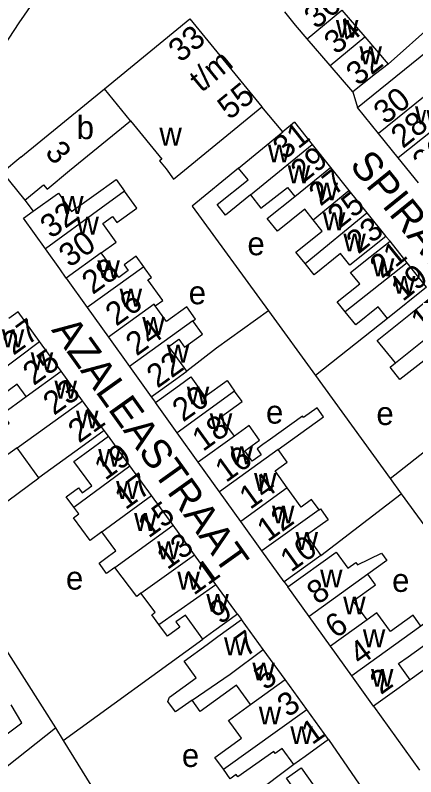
# Model space of a CAD drawing. Extents: x 161141 to 163125, y 381621 to 383200.
# Drawn here: x 162151.3 to 162220.2, y 381912.6 to 382043.6 of the extents above; entities that cross this region are included whole.
import ezdxf

# ---------------------------------------------------------------- set-up
doc = ezdxf.new("R2010")
doc.units = 0
for name, color, linetype in [('BLT_Basislijn', 7, 'Continuous'), ('BLT_Bebouwing', 7, 'Continuous'), ('BLT_Centroide', 7, 'Continuous'), ('BLT_Huisnummer', 7, 'Continuous'), ('BLT_Huisnummer_ tussenligend', 7, 'Continuous'), ('BLT_Huisnummer_reeks', 7, 'Continuous'), ('BLT_Onderverdeling_panden', 7, 'Continuous'), ('BLT_Straatnaam', 7, 'Continuous')]:
    doc.layers.add(name, color=color, linetype=linetype)

msp = doc.modelspace()

# ---------------------------------------------------------------- linework, layer by layer
at = {"layer": 'BLT_Basislijn'}
for p, q in [((162225.91, 382044.48), (162215.44, 382035.2)), ((162209.38, 382030.4), (162210.2, 382027.75)), ((162197.32, 382023.53), (162193.72, 382027.86)), ((162152.99, 382011.81), (162154.39, 382009.88)), ((162215.04, 382005.53), (162215.78, 382004.73)), ((162194.85, 381992.77), (162202.95, 381981.61)), ((162215.35, 381991.45), (162202.95, 381981.61)), ((162202.95, 381981.61), (162215.8, 381963.9)), ((162174.72, 381977.97), (162175.41, 381977)), ((162215.8, 381963.9), (162229.3, 381974.61)), ((162167.36, 381971.18), (162166.62, 381972.17)), ((162139.06, 381952.07), (162155.38, 381964.01)), ((162215.8, 381963.9), (162217.71, 381961.28)), ((162203.89, 381950.7), (162217.71, 381961.28)), ((162217.71, 381961.28), (162233.44, 381939.6)), ((162197.56, 381946.15), (162198.2, 381945.28)), ((162145.09, 381941.7), (162158.24, 381921.04)), ((162189.54, 381940.6), (162190.23, 381939.68)), ((162233.44, 381939.6), (162219.25, 381929.31)), ((162159.58, 381918.87), (162183.59, 381936.29)), ((162212.95, 381924.77), (162220.87, 381913.76)), ((162133.2, 381901.27), (162158.24, 381921.04)), ((162158.24, 381921.04), (162159.58, 381918.87)), ((162159.58, 381918.87), (162167.08, 381906.74)), ((162205.2, 381919.04), (162212.81, 381907.93)), ((162199.23, 381914.71), (162173.8, 381895.86))]:
    msp.add_line(p, q, dxfattribs=at)
for points in [[(162138.63, 382023.08), (162141.87, 382026.81), (162151.97, 382042.28), (162177.32, 382078.81)], [(162189.71, 382017.27), (162181.77, 382010.78), (162194.85, 381992.77)], [(162194.85, 381992.77), (162185.94, 381986.34), (162180.81, 381982.37)], [(162121.93, 381899.15), (162152.46, 381921.89), (162150.61, 381924.97)]]:
    msp.add_lwpolyline(points, dxfattribs=at)
at = {"layer": 'BLT_Bebouwing'}
for p, q in [((162207.5, 382044.47), (162211.42, 382039.89)), ((162166.65, 382030.94), (162181.34, 382042.99)), ((162181.34, 382042.99), (162193.72, 382027.86)), ((162205.45, 382034.98), (162201.52, 382039.56)), ((162211.42, 382039.89), (162215.44, 382035.2)), ((162209.38, 382030.4), (162205.45, 382034.98)), ((162152.3, 382019.19), (162166.65, 382030.94)), ((162213.81, 382023.28), (162210.2, 382027.75)), ((162199.33, 382025.19), (162197.32, 382023.53)), ((162199.33, 382025.19), (162202.38, 382021.37)), ((162189.71, 382017.27), (162197.32, 382023.53)), ((162217.2, 382019.07), (162213.81, 382023.28)), ((162202.38, 382021.37), (162205.53, 382017.43)), ((162220.65, 382014.79), (162217.2, 382019.07)), ((162205.53, 382017.43), (162208.71, 382013.45)), ((162152.99, 382011.81), (162156.19, 382014.43)), ((162208.71, 382013.45), (162211.78, 382009.6)), ((162211.78, 382009.6), (162215.04, 382005.53)), ((162218.71, 382001.03), (162215.78, 382004.73)), ((162222.02, 381996.85), (162218.71, 382001.03)), ((162160.06, 381998.39), (162163.7, 381993.32)), ((162222.02, 381996.85), (162215.35, 381991.45)), ((162163.7, 381993.32), (162167.34, 381988.24)), ((162167.34, 381988.24), (162170.99, 381983.17)), ((162159.21, 381982.38), (162155.51, 381987.48)), ((162170.99, 381983.17), (162174.72, 381977.97)), ((162162.91, 381977.27), (162159.21, 381982.38)), ((162166.62, 381972.17), (162162.91, 381977.27)), ((162179.15, 381971.8), (162175.41, 381977)), ((162171.05, 381966.08), (162167.36, 381971.18)), ((162182.8, 381966.71), (162179.15, 381971.8)), ((162174.75, 381960.99), (162171.05, 381966.08)), ((162186.45, 381961.63), (162182.8, 381966.71)), ((162178.45, 381955.89), (162174.75, 381960.99)), ((162190.1, 381956.55), (162186.45, 381961.63)), ((162182.15, 381950.79), (162178.45, 381955.89)), ((162193.75, 381951.46), (162190.1, 381956.55)), ((162185.84, 381945.7), (162182.15, 381950.79)), ((162197.56, 381946.15), (162193.75, 381951.46)), ((162189.54, 381940.6), (162185.84, 381945.7)), ((162201.87, 381940.18), (162198.2, 381945.28)), ((162205.53, 381935.09), (162201.87, 381940.18)), ((162193.98, 381934.5), (162190.23, 381939.68)), ((162197.73, 381929.34), (162193.98, 381934.5)), ((162209.2, 381929.99), (162205.53, 381935.09)), ((162201.47, 381924.18), (162197.73, 381929.34)), ((162212.95, 381924.77), (162209.2, 381929.99)), ((162205.2, 381919.04), (162201.47, 381924.18))]:
    msp.add_line(p, q, dxfattribs=at)
for points in [[(162201.52, 382039.56), (162199.5, 382041.91), (162197.66, 382044.2)], [(162210.2, 382027.75), (162214.09, 382030.89), (162229.04, 382042.96), (162233.09, 382038.84), (162224.67, 382032.05)], [(162215.44, 382035.2), (162213.3, 382033.5), (162209.38, 382030.4)], [(162178.51, 382015.4), (162193.72, 382027.86)], [(162156.19, 382014.43), (162156.78, 382013.7), (162160.65, 382016.87), (162171.14, 382025.46)], [(162171.14, 382025.46), (162176.55, 382018.86), (162176.15, 382018.53), (162177.27, 382017.17), (162178.51, 382015.4)], [(162152.3, 382019.19), (162149.1, 382016.56), (162152.99, 382011.81)], [(162191.75, 382012.69), (162187.49, 382009.21), (162186.03, 382011.05), (162191.36, 382015.27), (162189.71, 382017.27)], [(162154.39, 382009.88), (162158.57, 382012.9), (162158.74, 382013.02), (162161.02, 382009.86), (162168.65, 382015.36), (162170.11, 382013.34)], [(162166.1, 382002.75), (162168.65, 382004.59), (162166.36, 382007.77), (162168.04, 382008.98), (162168.78, 382007.95), (162172.21, 382010.43), (162170.11, 382013.34)], [(162191.75, 382012.69), (162193.57, 382010.4), (162198.16, 382013.99), (162199.4, 382012.42)], [(162202.57, 382008.42), (162201.13, 382010.24), (162196.41, 382006.47), (162194.67, 382008.63), (162199.4, 382012.42)], [(162156.52, 382003.43), (162152.73, 382008.69), (162154.39, 382009.88)], [(162201.16, 382000.92), (162199.58, 382002.87), (162204.12, 382006.47), (162202.57, 382008.42)], [(162215.04, 382005.53), (162208.85, 382000.62), (162207.28, 382002.61), (162202.73, 381998.97), (162201.16, 382000.92)], [(162208.07, 381992.61), (162206.7, 381994.3), (162210.57, 381997.42), (162209, 381999.36), (162209.8, 382000), (162211.86, 382001.63), (162215.78, 382004.73)], [(162160.06, 381998.39), (162158.99, 382000.01), (162156.52, 382003.43)], [(162173.44, 382000.35), (162172.13, 382002.17), (162170.04, 382000.67), (162170.76, 381999.67), (162169.15, 381998.52), (162168.44, 381999.51), (162166.1, 382002.75)], [(162175.4, 381993.61), (162176.69, 381994.54), (162174.14, 381998.07), (162174.76, 381998.52), (162173.69, 382000), (162173.44, 382000.35)], [(162216.71, 381983.8), (162213.59, 381987.65), (162216.72, 381990.18), (162219.28, 381992.25), (162223.17, 381995.39)], [(162181.87, 381991.02), (162182.33, 381991.35), (162180.81, 381993.46), (162177.32, 381990.94), (162175.4, 381993.61)], [(162215.35, 381991.45), (162213.73, 381993.46), (162209.89, 381990.36), (162208.07, 381992.61)], [(162155.51, 381987.48), (162151.8, 381992.59), (162150.22, 381991.44)], [(162180.81, 381982.37), (162177.72, 381986.64), (162179.46, 381987.89), (162180.44, 381986.53), (162183.51, 381988.75), (162181.87, 381991.02)], [(162222.99, 381982.41), (162221.56, 381984.18), (162217.48, 381980.97), (162215.8, 381983.05), (162216.71, 381983.8)], [(162174.72, 381977.97), (162178.91, 381981), (162180.81, 381982.37)], [(162153.21, 381978.03), (162151.66, 381980.17), (162148.07, 381977.57), (162146.02, 381980.4)], [(162175.41, 381977), (162179.57, 381980), (162181.52, 381981.4), (162183.95, 381978.03), (162187.74, 381980.76), (162189.04, 381978.96)], [(162151.63, 381969.18), (162150.05, 381968.03), (162147.56, 381971.47), (162150.3, 381973.46), (162149.13, 381975.06), (162153.21, 381978.03)], [(162189.01, 381971.19), (162186.63, 381974.49), (162190.34, 381977.16), (162189.04, 381978.96)], [(162196.52, 381968.89), (162204.34, 381974.54), (162203.22, 381976.09), (162200.89, 381974.41), (162200.71, 381974.66), (162195.22, 381970.7), (162193.9, 381969.75), (162192.9, 381969.03), (162193.62, 381968.02), (162192.09, 381966.92), (162190.81, 381968.7), (162193.35, 381970.53), (162191.55, 381973.02), (162189.01, 381971.19)], [(162166.62, 381972.17), (162162.57, 381969.23), (162155.38, 381964.01)], [(162161.42, 381958.97), (162160.09, 381960.76), (162162.18, 381962.31), (162162.83, 381961.44), (162164.47, 381962.65), (162161.41, 381966.86), (162163.31, 381968.24), (162167.36, 381971.18)], [(162155.38, 381964.01), (162155.38, 381964.01), (162155.38, 381964.01), (162151.63, 381969.18)], [(162198.11, 381962.32), (162196.01, 381965.22), (162198.09, 381966.72), (162196.52, 381968.89)], [(162203.57, 381958.54), (162202.29, 381960.31), (162200.49, 381959.01), (162198.11, 381962.32)], [(162166.23, 381954.74), (162164.2, 381953.27), (162161.31, 381957.17), (162162.25, 381957.85), (162161.42, 381958.97)], [(162203.57, 381958.54), (162203.8, 381958.71), (162205.15, 381956.84), (162201.41, 381954.15), (162203.89, 381950.7)], [(162168.43, 381948.62), (162167.04, 381947.61), (162165.74, 381949.37), (162167.37, 381950.58), (162168.63, 381951.51), (162166.23, 381954.74)], [(162203.89, 381950.7), (162197.56, 381946.15)], [(162198.2, 381945.28), (162206.51, 381951.26), (162208.54, 381948.48), (162209.88, 381949.46), (162210.18, 381949.05), (162214.3, 381951.09), (162215.23, 381949.81), (162211.95, 381947.48)], [(162172.94, 381944.18), (162172.2, 381943.64), (162168.43, 381948.62)], [(162211.83, 381939.61), (162209.46, 381942.9), (162213.27, 381945.65), (162211.95, 381947.48)], [(162176.02, 381938.82), (162174.78, 381940.49), (162175.39, 381940.94), (162172.94, 381944.18)], [(162183.59, 381936.29), (162180.58, 381940.44), (162178.96, 381939.25), (162179.62, 381938.36), (162177.51, 381936.8), (162176.02, 381938.82)], [(162189.54, 381940.6), (162185.49, 381937.66), (162183.59, 381936.29)], [(162221.08, 381938.55), (162219.74, 381940.41), (162215.83, 381937.59), (162213.5, 381940.83), (162211.83, 381939.61)], [(162219.25, 381929.31), (162217.25, 381932.08), (162218.92, 381933.28), (162222.81, 381936.08), (162223.49, 381940.29), (162221.08, 381938.55)], [(162181.74, 381925.79), (162178.87, 381923.82), (162177.58, 381925.59), (162177.86, 381926.29), (162182.44, 381929.62), (162180.35, 381932.51), (162184.32, 381935.39), (162186.18, 381936.74), (162190.23, 381939.68)], [(162219.25, 381929.31), (162217.33, 381927.93), (162212.95, 381924.77)], [(162191.77, 381925.05), (162189.35, 381928.39), (162183.13, 381923.88), (162181.74, 381925.79)], [(162187.12, 381913.92), (162185.65, 381915.95), (162190.21, 381919.26), (162188.37, 381921.8), (162187.99, 381922.31), (162191.77, 381925.05)], [(162205.2, 381919.04), (162201.15, 381916.11), (162199.23, 381914.71)], [(162199.23, 381914.71), (162197.22, 381917.47), (162196.04, 381916.64), (162195.78, 381917), (162189.58, 381912.59), (162189.29, 381912.99), (162188.3, 381912.29), (162187.12, 381913.92)], [(162202.49, 381900.66), (162205.04, 381902.47), (162199.86, 381909.77), (162197.98, 381912.41), (162200.49, 381914.18), (162204.69, 381908.28)]]:
    msp.add_lwpolyline(points, dxfattribs=at)
at = {"layer": 'BLT_Onderverdeling_panden'}
for p, q in [((162201.52, 382039.56), (162207.5, 382044.47)), ((162205.45, 382034.98), (162211.42, 382039.89)), ((162224.67, 382032.05), (162213.81, 382023.28)), ((162171.14, 382025.46), (162166.65, 382030.94)), ((162223.84, 382024.42), (162217.2, 382019.07)), ((162191.75, 382012.69), (162202.38, 382021.37)), ((162199.4, 382012.42), (162205.53, 382017.43)), ((162202.57, 382008.42), (162208.71, 382013.45)), ((162201.16, 382000.92), (162211.78, 382009.6)), ((162166.1, 382002.75), (162160.06, 381998.39)), ((162173.44, 382000.35), (162163.7, 381993.32)), ((162181.87, 381991.02), (162170.99, 381983.17)), ((162216.71, 381983.8), (162226.3, 381991.52)), ((162146.02, 381980.4), (162155.51, 381987.48)), ((162153.21, 381978.03), (162159.21, 381982.38)), ((162189.04, 381978.96), (162179.15, 381971.8)), ((162151.63, 381969.18), (162162.91, 381977.27)), ((162189.01, 381971.19), (162182.8, 381966.71)), ((162196.52, 381968.89), (162186.45, 381961.63)), ((162161.42, 381958.97), (162171.05, 381966.08)), ((162198.11, 381962.32), (162190.1, 381956.55)), ((162166.23, 381954.74), (162174.75, 381960.99)), ((162203.57, 381958.54), (162193.75, 381951.46)), ((162168.43, 381948.62), (162178.45, 381955.89)), ((162172.94, 381944.18), (162182.15, 381950.79)), ((162211.95, 381947.48), (162201.87, 381940.18)), ((162176.02, 381938.82), (162185.84, 381945.7)), ((162211.83, 381939.61), (162205.53, 381935.09)), ((162221.08, 381938.55), (162209.2, 381929.99)), ((162191.77, 381925.05), (162197.73, 381929.34)), ((162187.12, 381913.92), (162201.47, 381924.18))]:
    msp.add_line(p, q, dxfattribs=at)
for points in [[(162170.11, 382013.34), (162166.09, 382010.44), (162156.52, 382003.43)], [(162218.71, 382001.03), (162208.07, 381992.61)], [(162175.4, 381993.61), (162175.19, 381993.9), (162167.34, 381988.24)], [(162181.74, 381925.79), (162188.26, 381930.29), (162193.98, 381934.5)]]:
    msp.add_lwpolyline(points, dxfattribs=at)

# ---------------------------------------------------------------- texts
at = {"layer": 'BLT_Centroide'}
for s, p in [('w', (162206.46, 382039.72)), ('w', (162210.52, 382035.16)), ('w', (162220.08, 382024.86)), ('b', (162161.89, 382022.29)), ('w', (162176.11, 382021.19)), ('w', (162194.77, 382018.28)), ('w', (162198.18, 382014.69)), ('w', (162202.97, 382011.75)), ('w', (162159.2, 382009.41)), ('w', (162204.22, 382006.61)), ('w', (162161.84, 382005.88)), ('e', (162191.25, 382002.32)), ('w', (162207.75, 382002.97)), ('w', (162165.45, 381998.38)), ('w', (162212.65, 381998.69)), ('w', (162216.28, 381995.69)), ('w', (162169.27, 381993.5)), ('e', (162181.15, 381993.89)), ('w', (162173.16, 381988.62)), ('w', (162149, 381986.5)), ('w', (162177.38, 381983.84)), ('w', (162153.98, 381982.53)), ('w', (162158.06, 381977.66)), ('w', (162180.82, 381976.66)), ('e', (162194.44, 381973.36)), ('w', (162161.77, 381972.53)), ('w', (162184.78, 381972.05)), ('e', (162213.43, 381973.12)), ('w', (162165.58, 381965.95)), ('w', (162188.32, 381966.38)), ('w', (162192.39, 381961.77)), ('w', (162168.67, 381960.41)), ('w', (162195.48, 381956.19)), ('w', (162171.76, 381954.91)), ('w', (162199.53, 381951.64)), ('w', (162175.73, 381950.03)), ('e', (162160.04, 381944.81)), ('w', (162179.2, 381944.81)), ('w', (162203.74, 381945.19)), ('e', (162216.13, 381944.42)), ('w', (162184.18, 381941)), ('w', (162207.72, 381940.55)), ('w', (162211.1, 381934.91)), ('w', (162187.22, 381933.53)), ('w', (162192.09, 381929.19)), ('w', (162212.5, 381928.11)), ('w', (162193.2, 381921.62)), ('w', (162198.62, 381918.25)), ('e', (162179.98, 381914.31))]:
    msp.add_text(s, height=4, dxfattribs=at).set_placement(p)
at = {"layer": 'BLT_Huisnummer'}
for s, rotation, p in [('36', 39.4875, (162203.08, 382041.08)), ('32', 38.9096, (162210.27, 382031.33)), ('30', 38.9096, (162214.99, 382024.69)), ('31', 38.355, (162197.64, 382018.63)), ('26', 38.9122, (162221.7, 382016.13)), ('27', 38.355, (162203.81, 382010.64)), ('32', 35.8124, (162157.48, 382005.07)), ('23', 38.9532, (162210.31, 382002.39)), ('21', 38.9532, (162214.35, 381998.2)), ('28', 35.8083, (162164.63, 381995.45)), ('19', 38.9677, (162217.98, 381994.25)), ('17', 38.9677, (162221.42, 381988.79)), ('27', 35.9586, (162151, 381985)), ('24', 35.8187, (162172.18, 381984.88)), ('20', 35.7633, (162180.18, 381973.52)), ('21', 35.9648, (162162.28, 381969.89)), ('19', 35.9648, (162166.79, 381963.5)), ('16', 35.7647, (162187.55, 381963.11)), ('15', 35.9631, (162174.25, 381953.56)), ('10', 35.7713, (162198.74, 381947.7)), ('8', 35.7713, (162203.32, 381942.1)), ('9', 35.7943, (162186.55, 381938.71)), ('7', 35.7943, (162190.96, 381933.12)), ('2', 35.7721, (162214.19, 381926.63)), ('1', 35.2192, (162202.37, 381918.02))]:
    msp.add_text(s, height=4, rotation=rotation, dxfattribs=at).set_placement(p)
at = {"layer": 'BLT_Huisnummer_ tussenligend'}
for s, rotation, p in [('34', 39.4875, (162206.51, 382036.7)), ('28', 38.9122, (162217.98, 382020.56)), ('29', 38.3531, (162200.71, 382014.54)), ('25', 38.355, (162207.06, 382006.78)), ('30', 35.8083, (162160.67, 382000.1)), ('26', 35.8187, (162168.69, 381990)), ('25', 35.9507, (162154.49, 381979.8)), ('22', 35.7633, (162175.77, 381979.35)), ('23', 35.9507, (162157.98, 381974.68)), ('18', 35.7647, (162183.6, 381968.46)), ('17', 35.9631, (162170.28, 381958.44)), ('14', 35.7654, (162191.71, 381958.48)), ('12', 35.7654, (162194.75, 381952.9)), ('13', 35.9507, (162177.47, 381948.12)), ('11', 35.9507, (162182.03, 381943.73)), ('6', 35.7686, (162206.45, 381936.29)), ('4', 35.7686, (162210.64, 381931.63)), ('5', 35.7912, (162194.28, 381927.39)), ('3', 35.7912, (162198.23, 381922.73))]:
    msp.add_text(s, height=4, rotation=rotation, dxfattribs=at).set_placement(p)
at = {"layer": 'BLT_Huisnummer_reeks'}
for s, rotation, p in [('33', 39.3336, (162179.73, 382035.34)), ('t/m', 39.3336, (162183.33, 382030.2)), ('55', 39.3336, (162188.18, 382025.48)), ('3', 309.3341, (162156.29, 382019.94))]:
    msp.add_text(s, height=4, rotation=rotation, dxfattribs=at).set_placement(p)
at = {"layer": 'BLT_Straatnaam'}
for s, rotation, p in [('SPIRAEASTRAAT', 308.9763, (162208.67, 382017.77)), ('AZALEASTRAAT', 305.5529, (162157.43, 381989.45))]:
    msp.add_text(s, height=5, rotation=rotation, dxfattribs=at).set_placement(p)

doc.saveas('drawing.dxf')
